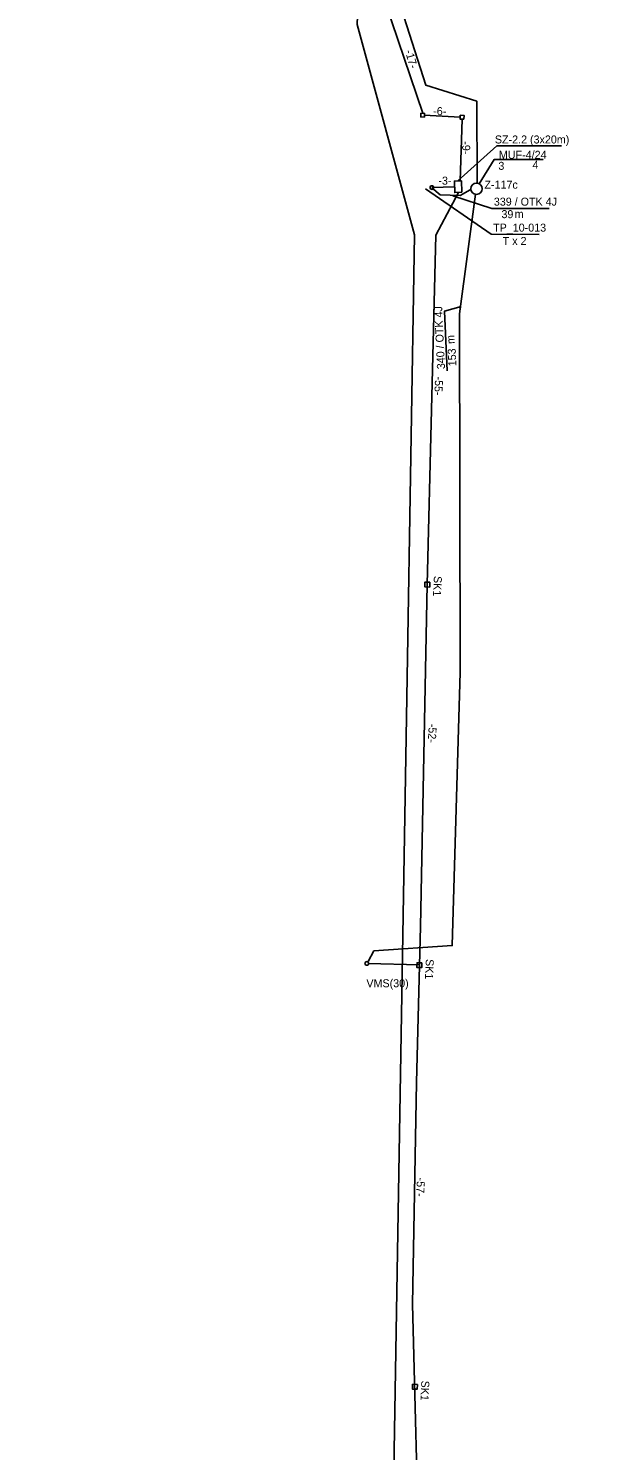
# Model space of a CAD drawing. Extents: x 6494530 to 6506885, y 5884901 to 5892312.
# Drawn here: x 6500525.8 to 6500603.4, y 5886605.2 to 5886796.2 of the extents above; entities that cross this region are included whole.
import ezdxf

# ---------------------------------------------------------------- set-up
doc = ezdxf.new("R2010")
doc.units = 0
for name, color, linetype in [('Gminne - nazwy', 7, 'Continuous'), ('kabel OTK do tab pasaż', 7, 'Continuous'), ('kabel W KANALIZACJI ISTN', 7, 'Continuous'), ('Kanalizacja_proj', 7, 'Continuous'), ('NOWY OPIS ZŁĄCZA', 7, 'Continuous'), ('opis kabla infopasażer_OTK', 7, 'Continuous'), ('opis PS', 7, 'Continuous'), ('opis SZ-2_2', 7, 'Continuous'), ('opis tablic inf przystankowej', 7, 'Continuous'), ('Powiatowe - nazwy', 7, 'Continuous'), ('SKR-2', 7, 'Continuous'), ('studnie do wyrysu', 7, 'Continuous'), ('Tekst2', 7, 'Continuous'), ('trasa kanalizacji do wyrysu', 7, 'Continuous'), ('Warstwa 62', 7, 'Continuous'), ('WOJEWÓDZKIE', 7, 'Continuous')]:
    doc.layers.add(name, color=color, linetype=linetype)

msp = doc.modelspace()

# ---------------------------------------------------------------- linework, layer by layer
at = {"layer": 'kabel OTK do tab pasaż'}
for points in [[(6500592.09, 5886961.96), (6500603.39, 5886910.3), (6500590.32, 5886903.62), (6500561.49, 5886900.41), (6500563.8, 5886882.08), (6500562.8, 5886869.07), (6500578.89, 5886868.46), (6500576.5, 5886829.73), (6500575.48, 5886800.05), (6500579.13, 5886788.58), (6500585.98, 5886786.39), (6500586.03, 5886775.47)], [(6500585.8, 5886773.94), (6500583.68, 5886757.86), (6500583.77, 5886709.71), (6500582.68, 5886673.01), (6500572.18, 5886672.29), (6500571.4, 5886670.86)], [(6500585.07, 5886774.49), (6500583.73, 5886773.73), (6500581.08, 5886773.85), (6500579.95, 5886774.75)]]:
    msp.add_lwpolyline(points, dxfattribs=at)
at = {"layer": 'kabel W KANALIZACJI ISTN'}
msp.add_lwpolyline([(6500574.08, 5886557.3), (6500576.65, 5886709.02), (6500577.64, 5886768.44), (6500569.92, 5886796.72), (6500570.53, 5886810.84), (6500571.16, 5886860.7), (6500559.06, 5886860.61), (6500557.37, 5886880.19), (6500552.21, 5886908.4), (6500585.85, 5886909.47), (6500597.33, 5886913.92), (6500588.43, 5886952.72), (6500563.33, 5886952.9), (6500520.44, 5886945.78)], dxfattribs=at)
msp.add_circle((6500585.94, 5886774.65), 0.757, dxfattribs=at)
at = {"layer": 'Kanalizacja_proj'}
for points in [[(6500578.96, 5886784.27), (6500578.46, 5886784.29), (6500578.48, 5886784.79), (6500578.98, 5886784.77)], [(6500584.25, 5886783.99), (6500583.75, 5886784.01), (6500583.77, 5886784.51), (6500584.27, 5886784.49)]]:
    msp.add_lwpolyline(points, close=True, dxfattribs=at)
at = {"layer": 'opis kabla infopasażer_OTK'}
for points in [[(6500582.75, 5886773.7), (6500588.01, 5886771.98), (6500595.69, 5886771.98)], [(6500582.01, 5886750.2), (6500581.65, 5886758.22), (6500583.88, 5886758.82)]]:
    msp.add_lwpolyline(points, dxfattribs=at)
at = {"layer": 'opis PS'}
msp.add_lwpolyline([(6500592.78, 5886778.57), (6500588.3, 5886778.57), (6500586.31, 5886775.29), (6500588.3, 5886778.57), (6500594.87, 5886778.57), (6500594.87, 5886778.57)], dxfattribs=at)
at = {"layer": 'opis SZ-2_2'}
msp.add_lwpolyline([(6500583.45, 5886775.69), (6500588.66, 5886780.41), (6500597.35, 5886780.41)], dxfattribs=at)
at = {"layer": 'opis tablic inf przystankowej'}
msp.add_lwpolyline([(6500594.34, 5886768.51), (6500587.93, 5886768.56), (6500579.12, 5886774.66)], dxfattribs=at)
at = {"layer": 'Powiatowe - nazwy'}
msp.add_circle((6500571.22, 5886670.61), 0.25, dxfattribs=at)
at = {"layer": 'SKR-2'}
msp.add_lwpolyline([(6500583.99, 5886774.17), (6500583.03, 5886774.13), (6500582.97, 5886775.67), (6500583.93, 5886775.71)], close=True, dxfattribs=at)
at = {"layer": 'studnie do wyrysu'}
for points in [[(6500579.69, 5886721.8), (6500579.67, 5886721.16), (6500579.01, 5886721.17), (6500579.03, 5886721.82)], [(6500578.62, 5886670.68), (6500578.6, 5886670.04), (6500577.94, 5886670.05), (6500577.96, 5886670.7)], [(6500578.02, 5886614.07), (6500578, 5886613.43), (6500577.34, 5886613.44), (6500577.36, 5886614.09)]]:
    msp.add_lwpolyline(points, close=True, dxfattribs=at)
at = {"layer": 'Tekst2'}
for p, q in [((6500573.73, 5886799.59), (6500578.73, 5886784.78)), ((6500583.76, 5886784.26), (6500578.94, 5886784.53)), ((6500584, 5886784), (6500583.75, 5886775.72)), ((6500579.96, 5886774.81), (6500583, 5886774.9))]:
    msp.add_line(p, q, dxfattribs=at)
at = {"layer": 'trasa kanalizacji do wyrysu'}
for p, q in [((6500580.5, 5886768.4), (6500583.51, 5886774.15)), ((6500571.41, 5886670.6), (6500578.26, 5886670.4))]:
    msp.add_line(p, q, dxfattribs=at)
msp.add_lwpolyline([(6500589.26, 5886315.76), (6500589.16, 5886320.22), (6500588.06, 5886353.51), (6500587.69, 5886364.05), (6500584.96, 5886375.76), (6500581.96, 5886393.18), (6500580.8, 5886404.14), (6500582.6, 5886410.9), (6500579.91, 5886429.6), (6500577.03, 5886452.26), (6500573.95, 5886471.29), (6500573.54, 5886479.03), (6500572.71, 5886492.63), (6500571.54, 5886513.51), (6500570.2, 5886532.82), (6500569.5, 5886548.49), (6500579.23, 5886551.97), (6500577.37, 5886624.83), (6500577.88, 5886654.62), (6500578.42, 5886675.57), (6500579.34, 5886721.48), (6500580.5, 5886768.4)], dxfattribs=at)
at = {"layer": 'Warstwa 62'}
msp.add_circle((6500579.96, 5886774.81), 0.25, dxfattribs=at)

# ---------------------------------------------------------------- texts
at = {"layer": 'Gminne - nazwy'}
msp.add_text('VMS(30)', height=1.075, rotation=0.0922, dxfattribs=at).set_placement((6500571.17, 5886667.4))
at = {"layer": 'NOWY OPIS ZŁĄCZA'}
msp.add_text('Z-117c', height=1.075, dxfattribs=at).set_placement((6500587.01, 5886774.66))
at = {"layer": 'opis kabla infopasażer_OTK'}
for s, height, p in [('339 / OTK 4J', 1.075, (6500588.27, 5886772.38)), ('39', 1.075, (6500589.29, 5886770.7)), ('m', 1.07, (6500591.07, 5886770.73))]:
    msp.add_text(s, height=height, dxfattribs=at).set_placement(p)
for s, height, p in [('340 / OTK 4J', 1.075, (6500581.72, 5886750.44)), ('m', 1.07, (6500583.02, 5886753.83)), ('153', 1.075, (6500583.25, 5886750.83))]:
    msp.add_text(s, height=height, rotation=92.6635, dxfattribs=at).set_placement(p)
at = {"layer": 'opis PS'}
for s, height, p in [('MUF-4/24', 1.075, (6500588.95, 5886778.67)), ('3', 1.07, (6500588.88, 5886777.19)), ('4', 1.07, (6500593.46, 5886777.33))]:
    msp.add_text(s, height=height, dxfattribs=at).set_placement(p)
at = {"layer": 'opis SZ-2_2'}
msp.add_text('SZ-2.2 (3x20m)', height=1.075, dxfattribs=at).set_placement((6500588.41, 5886780.73))
at = {"layer": 'opis tablic inf przystankowej'}
for s, p in [('TP_10-013', (6500588.17, 5886768.89)), ('T x 2', (6500589.46, 5886767.1))]:
    msp.add_text(s, height=1.075, dxfattribs=at).set_placement(p)
at = {"layer": 'studnie do wyrysu'}
for p in [(6500580.23, 5886722.66), (6500579.15, 5886671.21), (6500578.55, 5886614.6)]:
    msp.add_text('SK1', height=1.075, rotation=267.3391, dxfattribs=at).set_placement(p)
at = {"layer": 'trasa kanalizacji do wyrysu'}
for s, p in [('-55-', (6500580.4, 5886749.45)), ('-52-', (6500579.54, 5886702.81)), ('-57-', (6500577.96, 5886641.86))]:
    msp.add_text(s, height=1.075, rotation=267.0992, dxfattribs=at).set_placement(p)
at = {"layer": 'WOJEWÓDZKIE'}
for s, rotation, p in [('-17-', 285.9996, (6500576.34, 5886793.15)), ('-6-', 359.1201, (6500580.13, 5886784.55)), ('-9-', 270.1794, (6500584.02, 5886781.02)), ('-3-', 359.1201, (6500580.82, 5886775.21))]:
    msp.add_text(s, height=1.075, rotation=rotation, dxfattribs=at).set_placement(p)

doc.saveas('drawing.dxf')
